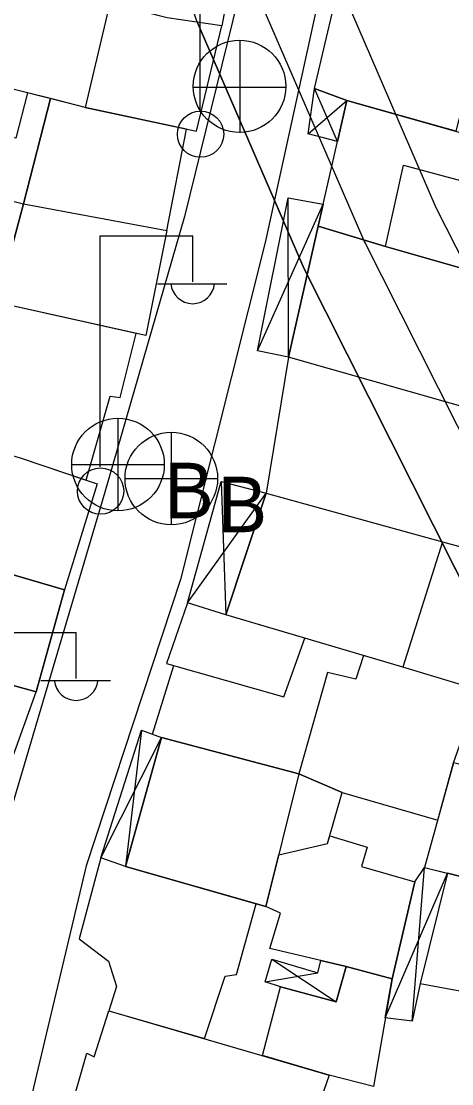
# Model space of a CAD drawing. Extents: x 417997 to 421451, y 4451742 to 4455216.
# Drawn here: x 420159.1 to 420191.7, y 4452423.7 to 4452504.1 of the extents above; entities that cross this region are included whole.
import ezdxf

# ---------------------------------------------------------------- set-up
doc = ezdxf.new("R2010")
doc.units = 0
for name, color, linetype in [('ADAKENARI', 7, 'Continuous'), ('B_Mesken', 7, 'Continuous'), ('B_Sundurma', 7, 'Continuous'), ('B_Teras', 7, 'Continuous'), ('Default', 7, 'Continuous'), ('KALDIRIM', 7, 'Continuous'), ('PL_AYA_PARK_DINLENME', 7, 'Continuous'), ('PL_TURZM', 7, 'Continuous'), ('S_Elektrik_Diregi', 7, 'Continuous'), ('S_Rogar_Kapagi', 7, 'Continuous'), ('S_Rogar_Kapagi_Buski', 7, 'Continuous'), ('Sinir_Duvar_tek_tarafa_ait', 7, 'Continuous'), ('TR_PARKALANI', 7, 'Continuous'), ('TR_TİC_TURIZM_K', 7, 'Continuous'), ('Yol_Sose', 7, 'Continuous')]:
    doc.layers.add(name, color=color, linetype=linetype)

# ---------------------------------------------------------------- blocks, each defined once
blk = doc.blocks.new('POINT_DISPLAY')
at = {"layer": 'Default'}
blk.add_line((0, 0), (0, 0), dxfattribs=at)

msp = doc.modelspace()

# ---------------------------------------------------------------- linework, layer by layer
at = {"layer": 'ADAKENARI'}
for p, q in [((420182.681, 4452508.074), (420190.469, 4452490.05)), ((420182.681, 4452508.074), (420190.469, 4452490.05)), ((420172.393, 4452504.153), (420180.499, 4452485.392)), ((420172.393, 4452504.153), (420180.499, 4452485.392)), ((420190.469, 4452490.05), (420208.044, 4452455.124)), ((420190.469, 4452490.05), (420208.044, 4452455.124)), ((420180.499, 4452485.392), (420198.501, 4452449.619)), ((420180.499, 4452485.392), (420198.501, 4452449.619))]:
    msp.add_line(p, q, dxfattribs=at)
at = {"layer": 'B_Mesken'}
for points in [[(420174.872, 4452506.899), (420174.288, 4452503.8), (420170.151, 4452504.39), (420163.552, 4452506.093), (420165.495, 4452513.693), (420175.723, 4452511.374)], [(420163.951, 4452497.623), (420150.928, 4452500.918), (420153.071, 4452508.44), (420163.552, 4452506.093), (420165.804, 4452505.512)], [(420183.743, 4452498.141), (420181.291, 4452499.058), (420183.544, 4452508.617), (420194.501, 4452505.642), (420191.966, 4452495.81)], [(420165.804, 4452505.512), (420163.951, 4452497.623), (420172.356, 4452495.81), (420174.288, 4452503.8), (420170.151, 4452504.39)], [(420150.928, 4452500.918), (420149.26, 4452492.792), (420159.287, 4452490.317), (420161.316, 4452498.289), (420159.588, 4452498.727), (420158.706, 4452495.295), (420156.517, 4452495.753), (420157.31, 4452499.303)], [(420161.316, 4452498.289), (420159.287, 4452490.317), (420170.135, 4452488.303), (420171.603, 4452495.972), (420163.951, 4452497.623)], [(420186.655, 4452487.091), (420181.564, 4452488.624), (420183.743, 4452498.141), (420200.947, 4452493.263), (420199.02, 4452483.322), (420195.312, 4452484.618)], [(420157.261, 4452482.836), (420146.996, 4452485.41), (420149.26, 4452492.792), (420159.287, 4452490.317)], [(420170.135, 4452488.303), (420168.526, 4452480.336), (420157.261, 4452482.836), (420159.287, 4452490.317)], [(420196.913, 4452484.058), (420194.636, 4452474.327), (420179.329, 4452478.705), (420181.564, 4452488.624), (420186.655, 4452487.091), (420195.312, 4452484.618)], [(420157.261, 4452482.836), (420154.286, 4452472.425), (420158.949, 4452471.115), (420164.029, 4452469.403), (420165.851, 4452475.752), (420166.602, 4452475.657), (420167.797, 4452480.498)], [(420179.329, 4452478.705), (420177.627, 4452468.396), (420190.968, 4452464.71), (420193.389, 4452464.054), (420196.188, 4452471.696), (420195.248, 4452472.372), (420195.59, 4452473.577), (420194.636, 4452474.327)], [(420158.949, 4452471.115), (420164.861, 4452469.122), (420162.388, 4452461.099), (420156.593, 4452462.779), (420144.364, 4452466.065), (420146.758, 4452474.538)], [(420174.592, 4452459.192), (420177.627, 4452468.396), (420190.968, 4452464.71), (420187.978, 4452455.222)], [(420142.5, 4452458.435), (420147.063, 4452457.013), (420160.233, 4452453.351), (420162.388, 4452461.099), (420156.593, 4452462.779), (420149.23, 4452464.757), (420144.364, 4452466.065)], [(420174.592, 4452459.192), (420171.675, 4452460.092), (420170.096, 4452455.513), (420178.975, 4452452.991), (420180.561, 4452457.422)], [(420140.605, 4452450.667), (420157.411, 4452445.552), (420160.233, 4452453.351), (420147.063, 4452457.013), (420142.5, 4452458.435)], [(420182.278, 4452454.834), (420180.116, 4452447.152), (420183.371, 4452445.737), (420190.602, 4452443.65), (420191.79, 4452447.975), (420193.736, 4452453.485), (420187.978, 4452455.222), (420184.985, 4452456.11), (420184.419, 4452454.325)], [(420178.585, 4452441.029), (420182.272, 4452441.871), (420183.371, 4452445.737), (420180.116, 4452447.152), (420169.726, 4452449.91), (420167, 4452440.146), (420176.866, 4452437.306), (420177.601, 4452437.095)], [(420193.501, 4452447.564), (420191.79, 4452447.975), (420189.614, 4452440.054), (420206.764, 4452435.805), (420208.463, 4452444.022), (420201.632, 4452445.571)], [(420182.436, 4452442.448), (420185.27, 4452441.601), (420184.85, 4452440.135), (420188.88, 4452438.966), (420187.161, 4452431.641), (420183.684, 4452432.56), (420177.9, 4452433.931), (420178.714, 4452436.611), (420177.601, 4452437.095), (420178.585, 4452441.029), (420182.272, 4452441.871)], [(420167, 4452440.146), (420165.142, 4452440.798), (420163.494, 4452434.648), (420165.706, 4452432.971), (420166.317, 4452431.038), (420165.742, 4452429.207), (420172.961, 4452427.098), (420174.538, 4452431.835), (420175.392, 4452431.947), (420176.866, 4452437.306)], [(420191.343, 4452439.625), (420189.285, 4452431.275), (420205.083, 4452428.335), (420206.764, 4452435.805)], [(420177.345, 4452425.817), (420178.717, 4452431.022), (420182.921, 4452429.886), (420183.684, 4452432.56), (420187.161, 4452431.641), (420185.738, 4452423.484), (420182.396, 4452424.341)], [(420181.431, 4452409.134), (420180.946, 4452407.65), (420176.562, 4452409.121), (420176.375, 4452408.807), (420173.754, 4452409.605), (420173.261, 4452409.132), (420167.968, 4452410.679), (420167.542, 4452410.349), (420160.637, 4452412.197), (420161.928, 4452415.648), (420161.205, 4452415.959), (420164.066, 4452425.988), (420164.631, 4452425.716), (420165.742, 4452429.207), (420182.396, 4452424.341), (420181.375, 4452421.367), (420184.766, 4452420.246)]]:
    msp.add_lwpolyline(points, close=True, dxfattribs=at)
at = {"layer": 'B_Sundurma'}
for p, q in [((420183.03, 4452495.025), (420181.291, 4452499.058)), ((420180.813, 4452495.622), (420183.743, 4452498.141)), ((420179.329, 4452478.705), (420179.304, 4452490.768)), ((420176.972, 4452479.174), (420181.948, 4452490.303)), ((420174.22, 4452469.3), (420174.592, 4452459.192)), ((420171.675, 4452460.092), (420177.627, 4452468.396)), ((420168.196, 4452450.46), (420167, 4452440.146)), ((420165.142, 4452440.798), (420169.726, 4452449.91)), ((420188.669, 4452428.428), (420189.614, 4452440.054)), ((420186.642, 4452428.663), (420191.343, 4452439.625)), ((420178.07, 4452433.108), (420182.921, 4452429.886)), ((420177.564, 4452431.401), (420181.545, 4452432.086))]:
    msp.add_line(p, q, dxfattribs=at)
for points in [[(420183.03, 4452495.025), (420180.813, 4452495.622), (420181.291, 4452499.058), (420183.743, 4452498.141)], [(420179.329, 4452478.705), (420176.972, 4452479.174), (420179.304, 4452490.768), (420181.948, 4452490.303), (420181.564, 4452488.624)], [(420171.675, 4452460.092), (420174.22, 4452469.3), (420177.627, 4452468.396), (420174.592, 4452459.192)], [(420165.142, 4452440.798), (420168.196, 4452450.46), (420169.726, 4452449.91), (420169.726, 4452449.91), (420167, 4452440.146)], [(420189.285, 4452431.275), (420188.669, 4452428.428), (420186.642, 4452428.663), (420187.161, 4452431.641), (420188.88, 4452438.966), (420189.614, 4452440.054), (420191.343, 4452439.625)], [(420178.717, 4452431.022), (420177.564, 4452431.401), (420178.07, 4452433.108), (420181.545, 4452432.086), (420181.774, 4452433.013), (420183.684, 4452432.56), (420182.921, 4452429.886)]]:
    msp.add_lwpolyline(points, close=True, dxfattribs=at)
at = {"layer": 'B_Teras'}
for points in [[(420186.655, 4452487.091), (420188.007, 4452493.242), (420196.746, 4452490.905), (420195.312, 4452484.618)], [(420147.063, 4452457.013), (420149.23, 4452464.757), (420156.593, 4452462.779), (420162.388, 4452461.099), (420160.233, 4452453.351)], [(420167, 4452440.146), (420169.726, 4452449.91), (420180.116, 4452447.152), (420177.601, 4452437.095)]]:
    msp.add_lwpolyline(points, close=True, dxfattribs=at)
at = {"layer": 'KALDIRIM'}
for p, q in [((420176.983, 4452506.136), (420185.089, 4452487.376)), ((420176.983, 4452506.136), (420185.089, 4452487.376)), ((420184.965, 4452487.64), (420202.967, 4452451.866)), ((420184.965, 4452487.64), (420202.967, 4452451.866))]:
    msp.add_line(p, q, dxfattribs=at)
at = {"layer": 'PL_AYA_PARK_DINLENME'}
for p, q in [((420182.681, 4452508.074), (420190.469, 4452490.05)), ((420182.681, 4452508.074), (420190.469, 4452490.05)), ((420190.469, 4452490.05), (420208.044, 4452455.124)), ((420190.469, 4452490.05), (420208.044, 4452455.124))]:
    msp.add_line(p, q, dxfattribs=at)
at = {"layer": 'PL_TURZM'}
msp.add_lwpolyline([(420225.967, 4452407.724), (420222.388, 4452413.182), (420198.501, 4452449.619), (420180.499, 4452485.392), (420172.393, 4452504.153), (420167.096, 4452520.116), (420157.036, 4452567.695), (420154.785, 4452586.79), (420154.697, 4452596.711), (420154.495, 4452619.207), (420156.646, 4452741.005), (420151.885, 4452744.787), (420100.478, 4452731.874), (420095.303, 4452725.667)], dxfattribs=at)
msp.add_lwpolyline([(420225.967, 4452407.724), (420222.388, 4452413.182), (420198.501, 4452449.619), (420180.499, 4452485.392), (420172.393, 4452504.153), (420167.096, 4452520.116), (420157.036, 4452567.695), (420154.785, 4452586.79), (420154.697, 4452596.711), (420154.495, 4452619.207), (420156.646, 4452741.005), (420151.885, 4452744.787), (420100.478, 4452731.874), (420095.303, 4452725.667)], dxfattribs=at)
at = {"layer": 'S_Elektrik_Diregi'}
for p, q in [((420172.639, 4452497.427), (420172.639, 4452514.927)), ((420165.078, 4452470.401), (420165.078, 4452487.901)), ((420165.078, 4452487.901), (420172.078, 4452487.901)), ((420172.078, 4452484.401), (420172.078, 4452487.901)), ((420169.418, 4452484.261), (420174.668, 4452484.261)), ((420156.266, 4452457.861), (420163.266, 4452457.861)), ((420163.266, 4452454.361), (420163.266, 4452457.861)), ((420160.606, 4452454.221), (420165.856, 4452454.221))]:
    msp.add_line(p, q, dxfattribs=at)
for centre in [(420172.675, 4452495.591), (420165.114, 4452468.565)]:
    msp.add_circle(centre, 1.75, dxfattribs=at)
for centre in [(420172.079, 4452484.414), (420163.267, 4452454.374)]:
    msp.add_arc(centre, 1.658, 184.83843, 355.14641, dxfattribs=at)
at = {"layer": 'S_Rogar_Kapagi'}
for p, q in [((420175.678, 4452495.687), (420175.678, 4452502.687)), ((420172.108, 4452499.152), (420179.108, 4452499.152))]:
    msp.add_line(p, q, dxfattribs=at)
msp.add_circle((420175.625, 4452499.215), 3.5, dxfattribs=at)
at = {"layer": 'S_Rogar_Kapagi_Buski'}
for p, q in [((420166.431, 4452474.075), (420166.431, 4452467.075)), ((420170.461, 4452473.015), (420170.461, 4452466.015)), ((420162.931, 4452470.575), (420169.931, 4452470.575)), ((420166.961, 4452469.515), (420173.961, 4452469.515))]:
    msp.add_line(p, q, dxfattribs=at)
for centre in [(420166.431, 4452470.575), (420170.461, 4452469.515)]:
    msp.add_circle(centre, 3.5, dxfattribs=at)
at = {"layer": 'Sinir_Duvar_tek_tarafa_ait'}
msp.add_lwpolyline([(420169.052, 4452450.152), (420170.647, 4452455.357)], dxfattribs=at)
at = {"layer": 'TR_TİC_TURIZM_K'}
msp.add_lwpolyline([(420093.032, 4452576.932), (420100.033, 4452536.754), (420107.757, 4452506.586), (420114.478, 4452486.757), (420120.635, 4452470.999), (420129.77, 4452449.561), (420138.179, 4452433.132), (420173.917, 4452366.165), (420177.005, 4452360.377), (420225.967, 4452407.724), (420222.388, 4452413.182), (420198.501, 4452449.619), (420180.499, 4452485.392), (420172.393, 4452504.153), (420167.096, 4452520.116), (420157.036, 4452567.695), (420154.785, 4452586.79), (420154.697, 4452596.711), (420154.495, 4452619.207), (420156.646, 4452741.005), (420151.885, 4452744.787), (420100.478, 4452731.874), (420095.303, 4452725.667)], dxfattribs=at)
msp.add_lwpolyline([(420093.032, 4452576.932), (420100.033, 4452536.754), (420107.757, 4452506.586), (420114.478, 4452486.757), (420120.635, 4452470.999), (420129.77, 4452449.561), (420138.179, 4452433.132), (420173.917, 4452366.165), (420177.005, 4452360.377), (420225.967, 4452407.724), (420222.388, 4452413.182), (420198.501, 4452449.619), (420180.499, 4452485.392), (420172.393, 4452504.153), (420167.096, 4452520.116), (420157.036, 4452567.695), (420154.785, 4452586.79), (420154.697, 4452596.711), (420154.495, 4452619.207), (420156.646, 4452741.005), (420151.885, 4452744.787), (420100.478, 4452731.874), (420095.303, 4452725.667)], dxfattribs=at)
at = {"layer": 'Yol_Sose'}
for points in [[(420167.532, 4452548.828), (420182.323, 4452547.366), (420184.347, 4452547.136), (420184.744, 4452546.976), (420184.929, 4452546.783), (420185.08, 4452546.33), (420185.089, 4452545.668), (420183.076, 4452537.848), (420177.931, 4452515.741), (420171.448, 4452489.36), (420165.448, 4452468.476), (420156.387, 4452437.941), (420151.838, 4452420.872), (420147.036, 4452404.546)], [(420187.288, 4452528.807), (420181.72, 4452506.426), (420177.563, 4452487.385), (420171.147, 4452461.871), (420164.031, 4452440.198), (420158.708, 4452417.776), (420157.813, 4452413.381), (420158.767, 4452411.699), (420159.948, 4452410.433), (420161.268, 4452409.585), (420180.946, 4452406.394), (420198.666, 4452403.744), (420199.464, 4452403.698), (420199.756, 4452403.779), (420199.876, 4452403.929), (420200.506, 4452405.035)]]:
    msp.add_lwpolyline(points, dxfattribs=at)

# ---------------------------------------------------------------- block references
at = {"layer": 'TR_PARKALANI', "xscale": 0.1, "yscale": 0.10000000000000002}
for p in [(420189.537, 4452496.31), (420189.537, 4452496.31), (420189.009, 4452493.973), (420189.009, 4452493.973)]:
    msp.add_blockref('POINT_DISPLAY', p, dxfattribs=at)

# ---------------------------------------------------------------- texts
at = {"layer": 'S_Rogar_Kapagi_Buski'}
for p in [(420169.931, 4452466.511), (420173.961, 4452465.451)]:
    msp.add_text('B', height=4.2, dxfattribs=at).set_placement(p)

doc.saveas('drawing.dxf')
